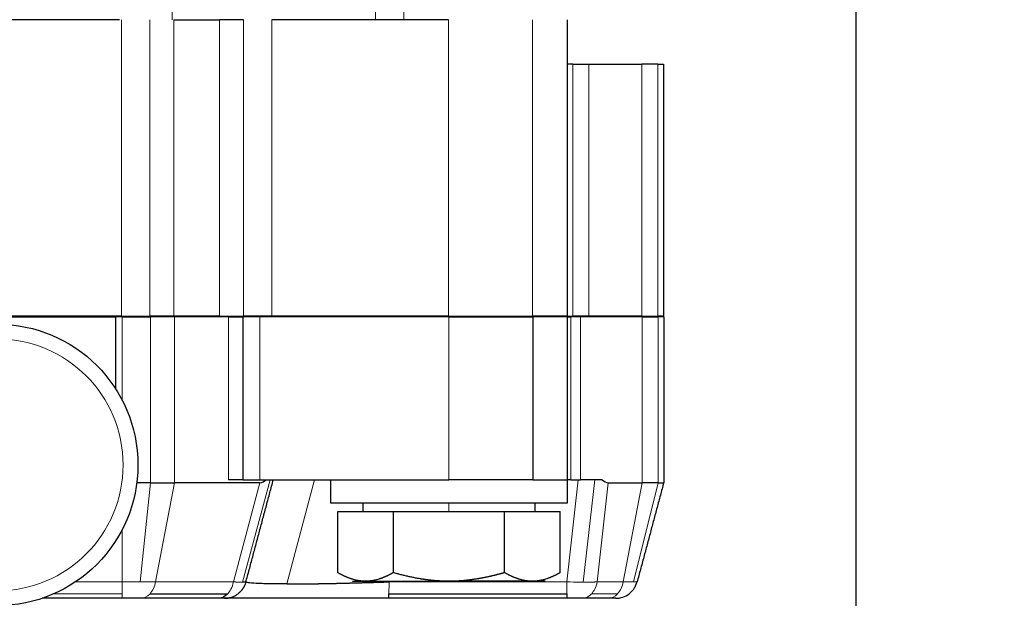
# Model space of a CAD drawing. Header units: inches. Extents: x 0 to 20790, y -12 to 14700.
# Tile 264 of 436: x 11303 to 11370, y 5511 to 5550. Entities that reach past the tile are written whole.
import ezdxf

# ---------------------------------------------------------------- set-up
doc = ezdxf.new("R2010")
doc.units = ezdxf.units.IN
doc.layers.add('1', color=7, linetype='Continuous', true_color=0xffffff)
doc.layers.add('254', color=7, linetype='Continuous', true_color=0xffffff)
doc.styles.add('latin_extended', font='simplex.shx')
doc.dimstyles.get("Standard").update_dxf_attribs({"dimtxt": 0.18, "dimasz": 0.18, "dimexe": 0.18, "dimexo": 0.0625, "dimgap": 0.09, "dimtad": 0, "dimtih": 1, "dimtoh": 1, "dimdec": 4, "dimzin": 0, "dimdsep": 46, "dimtxsty": 'Standard', "dimcen": 0.09, "dimadec": 0, "dimazin": 0, "dimtfac": 1, "dimtdec": 4, "dimtofl": 0, "dimtmove": 0, "dimatfit": 3, "dimfxl": 1, "dimtolj": 1, "dimtzin": 0, "dimarcsym": 0})

# ---------------------------------------------------------------- blocks, each defined once
blk = doc.blocks.new('_U0')
at = {"layer": '254', "color": 3, "linetype": 'Continuous', "lineweight": 13, "transparency": 16777216}
for p, q in [((10849.282, 6803.374), (11850.522, 6803.374)), ((11815.522, 6680.874), (11815.522, 4494.374)), ((10021.49, 4371.874), (11850.522, 4371.874))]:
    blk.add_line(p, q, dxfattribs=at)
at = {"layer": '254', "color": 3, "transparency": 16777216}
for points in [[(11835.939, 6680.874), (11795.106, 6680.874), (11815.522, 6803.374)], [(11795.106, 4494.374), (11835.939, 4494.374), (11815.522, 4371.874)]]:
    blk.add_solid(points, dxfattribs=at)
at = {"layer": 'Defpoints', "color": 0, "transparency": 16777216}
for p in [(10814.282, 6803.374), (9986.49, 4371.874), (11815.522, 4371.874)]:
    blk.add_point(p, dxfattribs=at)
at = {"layer": '254', "color": 2, "lineweight": 13, "transparency": 16777216, "insert": (11631.772, 5371.791), "char_height": 122.5, "attachment_point": 1, "rotation": 90, "style": 'latin_extended'}
blk.add_mtext('\\A1;2432', dxfattribs=at)

msp = doc.modelspace()

# ---------------------------------------------------------------- linework, layer by layer
at = {"layer": '1', "color": 110, "linetype": 'Continuous', "lineweight": 13}
for p, q in [((11313.325, 5550.374), (11313.325, 5696.874)), ((11327.058, 5550.374), (11327.058, 5692.976)), ((11328.972, 5550.374), (11328.972, 5690.769)), ((11309.919, 5550.374), (11309.919, 5530.374)), ((11311.833, 5530.374), (11311.833, 5550.374)), ((11313.455, 5550.374), (11313.455, 5530.374)), ((11316.526, 5550.374), (11316.526, 5530.374)), ((11318.148, 5530.374), (11318.148, 5550.374)), ((11320.062, 5550.374), (11320.062, 5530.374)), ((11331.99, 5550.374), (11331.99, 5530.374)), ((11337.647, 5530.374), (11337.647, 5550.374)), ((11340.371, 5530.374), (11340.371, 5547.374)), ((11341.455, 5547.374), (11341.455, 5530.374)), ((11345.026, 5547.374), (11345.026, 5530.374)), ((11346.11, 5530.374), (11346.11, 5547.374)), ((11309.948, 5524.709), (11309.948, 5530.324)), ((11311.861, 5530.324), (11311.861, 5519.124)), ((11313.483, 5519.124), (11313.483, 5530.324)), ((11317.139, 5519.324), (11317.139, 5530.324)), ((11319.26, 5530.324), (11319.26, 5519.324)), ((11332.015, 5530.324), (11332.015, 5530.374)), ((11340.241, 5530.324), (11340.241, 5519.324)), ((11340.891, 5519.324), (11340.891, 5530.324)), ((11345.047, 5519.124), (11345.047, 5530.324)), ((11346.13, 5530.324), (11346.13, 5519.124)), ((11311.175, 5512.436), (11311.861, 5519.124)), ((11313.483, 5519.124), (11312.216, 5512.436)), ((11317.466, 5512.436), (11319.258, 5519.124)), ((11318.087, 5512.407), (11319.94, 5519.324)), ((11322.947, 5519.324), (11321.063, 5512.293)), ((11339.979, 5512.436), (11340.744, 5519.324)), ((11341.853, 5519.324), (11341.085, 5512.407)), ((11342.77, 5519.124), (11342.028, 5512.436)), ((11345.047, 5519.124), (11343.779, 5512.436)), ((11344.474, 5512.436), (11346.13, 5519.124)), ((11332.015, 5517.174), (11332.015, 5517.774)), ((11309.948, 5515.94), (11309.948, 5512.436)), ((11309.948, 5512.436), (11306.814, 5512.436)), ((11309.948, 5512.436), (11311.175, 5512.436)), ((11312.216, 5512.436), (11311.175, 5512.436)), ((11312.216, 5512.436), (11317.466, 5512.436)), ((11327.969, 5512.436), (11327.979, 5512.474)), ((11327.969, 5512.436), (11339.979, 5512.436)), ((11342.028, 5512.436), (11343.779, 5512.436)), ((11343.779, 5512.436), (11344.474, 5512.436)), ((11344.704, 5512.436), (11344.474, 5512.436)), ((11305.359, 5511.634), (11309.947, 5511.634)), ((11341.649, 5511.634), (11343.4, 5511.634))]:
    msp.add_line(p, q, dxfattribs=at)
at = {"layer": '1', "color": 2, "linetype": 'Continuous', "lineweight": 25}
for p, q in [((11359.49, 5576.493), (11359.49, 4967.375)), ((11359.491, 4920.875), (11359.491, 5576.498)), ((11309.789, 5550.374), (11288.532, 5550.374)), ((11313.455, 5550.374), (11316.526, 5550.374)), ((11318.148, 5550.374), (11316.526, 5550.374)), ((11331.99, 5550.374), (11320.062, 5550.374)), ((11339.99, 5550.374), (11339.99, 5530.374)), ((11340.371, 5547.374), (11339.99, 5547.374)), ((11340.371, 5547.374), (11341.455, 5547.374)), ((11341.455, 5547.374), (11345.026, 5547.374)), ((11346.11, 5547.374), (11345.026, 5547.374)), ((11346.11, 5547.374), (11346.49, 5547.374)), ((11346.49, 5547.374), (11346.49, 5530.374)), ((11309.919, 5530.374), (11277.062, 5530.374)), ((11277.519, 5530.324), (11309.519, 5530.324)), ((11309.948, 5530.324), (11309.519, 5530.324)), ((11309.519, 5530.324), (11309.519, 5525.449)), ((11309.919, 5530.374), (11311.833, 5530.374)), ((11309.948, 5530.324), (11311.861, 5530.324)), ((11313.455, 5530.374), (11311.833, 5530.374)), ((11313.483, 5530.324), (11311.861, 5530.324)), ((11316.526, 5530.374), (11313.455, 5530.374)), ((11317.139, 5530.324), (11313.483, 5530.324)), ((11316.526, 5530.374), (11318.148, 5530.374)), ((11317.139, 5530.324), (11318.112, 5530.324)), ((11319.26, 5530.324), (11318.112, 5530.324)), ((11318.112, 5530.324), (11318.112, 5519.324)), ((11320.062, 5530.374), (11318.148, 5530.374)), ((11332.017, 5530.324), (11319.26, 5530.324)), ((11331.99, 5530.374), (11320.062, 5530.374)), ((11327.995, 5530.374), (11327.995, 5530.324)), ((11328.015, 5530.374), (11328.015, 5530.324)), ((11331.99, 5530.374), (11337.647, 5530.374)), ((11332.017, 5530.324), (11337.674, 5530.324)), ((11339.99, 5530.374), (11337.647, 5530.374)), ((11340.015, 5530.324), (11337.674, 5530.324)), ((11337.674, 5530.324), (11337.674, 5519.324)), ((11339.99, 5530.374), (11340.371, 5530.374)), ((11340.015, 5530.324), (11340.241, 5530.324)), ((11340.015, 5519.324), (11340.015, 5530.324)), ((11340.891, 5530.324), (11340.241, 5530.324)), ((11341.455, 5530.374), (11340.371, 5530.374)), ((11345.047, 5530.324), (11340.891, 5530.324)), ((11345.026, 5530.374), (11341.455, 5530.374)), ((11345.026, 5530.374), (11346.11, 5530.374)), ((11345.047, 5530.324), (11346.13, 5530.324)), ((11346.49, 5530.374), (11346.11, 5530.374)), ((11346.51, 5530.324), (11346.13, 5530.324)), ((11346.51, 5530.324), (11346.51, 5519.124)), ((11311.861, 5519.124), (11310.944, 5519.124)), ((11311.861, 5519.124), (11313.483, 5519.124)), ((11319.258, 5519.124), (11313.483, 5519.124)), ((11318.112, 5519.324), (11317.139, 5519.324)), ((11318.112, 5519.324), (11319.26, 5519.324)), ((11319.26, 5519.324), (11332.017, 5519.324)), ((11324.015, 5519.324), (11324.015, 5517.774)), ((11337.674, 5519.324), (11332.017, 5519.324)), ((11337.674, 5519.324), (11340.015, 5519.324)), ((11340.015, 5517.774), (11340.015, 5519.324)), ((11340.241, 5519.324), (11340.015, 5519.324)), ((11340.241, 5519.324), (11340.891, 5519.324)), ((11342.361, 5519.324), (11340.891, 5519.324)), ((11342.77, 5519.124), (11345.047, 5519.124)), ((11346.13, 5519.124), (11345.047, 5519.124)), ((11346.13, 5519.124), (11346.51, 5519.124)), ((11324.015, 5517.774), (11340.015, 5517.774)), ((11326.2, 5517.774), (11326.2, 5517.174)), ((11337.83, 5517.174), (11337.83, 5517.774)), ((11324.507, 5517.174), (11328.258, 5517.174)), ((11324.507, 5513.056), (11324.507, 5517.174)), ((11328.258, 5517.174), (11335.772, 5517.174)), ((11328.258, 5517.174), (11328.258, 5513.056)), ((11335.772, 5517.174), (11339.522, 5517.174)), ((11335.772, 5513.056), (11335.772, 5517.174)), ((11339.522, 5513.056), (11339.522, 5517.174)), ((11324.495, 5513.063), (11324.507, 5513.056)), ((11325.515, 5512.474), (11325.537, 5512.462)), ((11325.515, 5512.474), (11332.015, 5512.474)), ((11338.515, 5512.474), (11332.015, 5512.474)), ((11344.718, 5512.436), (11344.704, 5512.436)), ((11311.837, 5511.634), (11317.087, 5511.634)), ((11327.968, 5511.634), (11339.979, 5511.634)), ((11327.968, 5511.324), (11327.968, 5511.634)), ((11339.979, 5511.634), (11339.978, 5511.324)), ((11309.947, 5511.324), (11304.562, 5511.324)), ((11311.191, 5511.324), (11309.947, 5511.324)), ((11316.441, 5511.324), (11311.191, 5511.324)), ((11316.865, 5511.324), (11316.441, 5511.324)), ((11327.968, 5511.324), (11316.863, 5511.324)), ((11339.978, 5511.324), (11327.968, 5511.324)), ((11341.003, 5511.324), (11339.978, 5511.324)), ((11342.754, 5511.324), (11341.003, 5511.324)), ((11343.269, 5511.324), (11342.754, 5511.324))]:
    msp.add_line(p, q, dxfattribs=at)
msp.add_ellipse((11301.52, 5520.325), major_axis=(0, -9.5), ratio=1, dxfattribs=at)
at = {"layer": '1', "color": 110, "linetype": 'Continuous', "lineweight": 13}
msp.add_ellipse((11301.521, 5520.325), major_axis=(0, -8.5), ratio=1, dxfattribs=at)
for centre, major_axis, ratio, start_param, end_param in [((11309.947, 5512.824), (0, 1.5), 0.000306, 3.796091, 4.45059), ((11311.191, 5512.824), (0, 1.5), 0.707323, 3.796091, 4.45059), ((11342.754, 5512.824), (0, -1.5), 0.707323, 0.654498, 1.308997), ((11309.947, 5512.824), (0, 1.5), 0.000306, 3.141593, 3.796091), ((11311.191, 5512.824), (0, -1.5), 0.707323, 0, 0.654498), ((11342.754, 5512.824), (0, 1.5), 0.707323, 3.141593, 3.796091)]:
    msp.add_ellipse(centre, major_axis=major_axis, ratio=ratio, start_param=start_param, end_param=end_param, dxfattribs=at)
at = {"layer": '1', "color": 2, "linetype": 'Continuous', "lineweight": 25}
msp.add_ellipse((11343.269, 5512.824), major_axis=(0, 1.5), ratio=1, start_param=3.141593, end_param=3.796091, dxfattribs=at)
at = {"layer": '1', "color": 110, "linetype": 'Continuous', "lineweight": 13}
msp.add_open_spline([(11332.017, 5519.324), (11332.017, 5530.324)], degree=1, dxfattribs=at)
at = {"layer": '1', "color": 2, "linetype": 'Continuous', "lineweight": 25}
for points, degree in [([(11318.303, 5512.394), (11320.16, 5519.324)], 1), ([(11319.258, 5519.124), (11319.406, 5519.124), (11319.545, 5519.208), (11319.667, 5519.324)], 3), ([(11342.361, 5519.324), (11342.484, 5519.207), (11342.623, 5519.124), (11342.77, 5519.124)], 3), ([(11346.51, 5519.124), (11344.718, 5512.436)], 1), ([(11344.177, 5511.631), (11344.586, 5511.949), (11344.704, 5512.436)], 2)]:
    msp.add_open_spline(points, degree=degree, dxfattribs=at)
for points, knots in [([(11328.258, 5513.056), (11328.247, 5513.05), (11328.225, 5513.037), (11328.192, 5513.018), (11328.159, 5513), (11328.127, 5512.982), (11328.094, 5512.964), (11328.061, 5512.947), (11328.029, 5512.93), (11327.996, 5512.913), (11327.964, 5512.896), (11327.932, 5512.88), (11327.9, 5512.864), (11327.868, 5512.849), (11327.836, 5512.834), (11327.804, 5512.819), (11327.772, 5512.804), (11327.74, 5512.79), (11327.708, 5512.776), (11327.677, 5512.762), (11327.645, 5512.749), (11327.614, 5512.736), (11327.582, 5512.723), (11327.551, 5512.711), (11327.519, 5512.699), (11327.488, 5512.687), (11327.457, 5512.675), (11327.425, 5512.664), (11327.394, 5512.653), (11327.363, 5512.643), (11327.265, 5512.611), (11327.101, 5512.563), (11326.871, 5512.515), (11326.642, 5512.485), (11326.41, 5512.473), (11326.176, 5512.48), (11325.939, 5512.507), (11325.7, 5512.555), (11325.52, 5512.605), (11325.399, 5512.644), (11325.336, 5512.665), (11325.274, 5512.688), (11325.211, 5512.712), (11325.149, 5512.737), (11325.086, 5512.764), (11325.023, 5512.791), (11324.959, 5512.82), (11324.896, 5512.85), (11324.832, 5512.881), (11324.768, 5512.914), (11324.703, 5512.948), (11324.638, 5512.982), (11324.573, 5513.019), (11324.529, 5513.044), (11324.507, 5513.056)], [0, 0, 0, 0, 0.00904, 0.018043, 0.027009, 0.035939, 0.044834, 0.053694, 0.06252, 0.071313, 0.080073, 0.088802, 0.097499, 0.106167, 0.114805, 0.123415, 0.131996, 0.140551, 0.149079, 0.157583, 0.166061, 0.174516, 0.182949, 0.191359, 0.199749, 0.208118, 0.216469, 0.224801, 0.233116, 0.241414, 0.249697, 0.311305, 0.371916, 0.432011, 0.49209, 0.554427, 0.616638, 0.679323, 0.743062, 0.759642, 0.776265, 0.79294, 0.809675, 0.826479, 0.843359, 0.860324, 0.877382, 0.89454, 0.911806, 0.929187, 0.94669, 0.964323, 0.98209, 1, 1, 1, 1]), ([(11332.015, 5512.474), (11331.997, 5512.474), (11331.961, 5512.474), (11331.907, 5512.475), (11331.854, 5512.475), (11331.8, 5512.476), (11331.746, 5512.478), (11331.693, 5512.479), (11331.639, 5512.481), (11331.585, 5512.482), (11331.532, 5512.485), (11331.478, 5512.487), (11331.424, 5512.49), (11331.371, 5512.493), (11331.317, 5512.496), (11331.263, 5512.499), (11331.209, 5512.503), (11331.156, 5512.507), (11331.102, 5512.511), (11331.048, 5512.516), (11330.994, 5512.52), (11330.94, 5512.525), (11330.886, 5512.53), (11330.832, 5512.536), (11330.778, 5512.542), (11330.723, 5512.548), (11330.669, 5512.554), (11330.615, 5512.56), (11330.56, 5512.567), (11330.506, 5512.574), (11330.451, 5512.581), (11330.397, 5512.589), (11330.342, 5512.597), (11330.287, 5512.605), (11330.232, 5512.613), (11330.177, 5512.622), (11330.1, 5512.634), (11330.001, 5512.65), (11329.881, 5512.671), (11329.759, 5512.694), (11329.638, 5512.717), (11329.516, 5512.742), (11329.393, 5512.768), (11329.269, 5512.795), (11329.145, 5512.824), (11329.021, 5512.853), (11328.895, 5512.884), (11328.769, 5512.916), (11328.643, 5512.949), (11328.515, 5512.984), (11328.387, 5513.019), (11328.301, 5513.044), (11328.258, 5513.056)], [0, 0, 0, 0, 0.014092, 0.028177, 0.042257, 0.056335, 0.07041, 0.084484, 0.09856, 0.112638, 0.126719, 0.140805, 0.154898, 0.168998, 0.183108, 0.197228, 0.21136, 0.225506, 0.239666, 0.253842, 0.268035, 0.282247, 0.296479, 0.310732, 0.325007, 0.339307, 0.353631, 0.367982, 0.382361, 0.396768, 0.411205, 0.425674, 0.440175, 0.45471, 0.46928, 0.483886, 0.498529, 0.530489, 0.562616, 0.594921, 0.627414, 0.660107, 0.693008, 0.726128, 0.759476, 0.79306, 0.82689, 0.860973, 0.895319, 0.929933, 0.964825, 1, 1, 1, 1]), ([(11335.772, 5513.056), (11335.749, 5513.05), (11335.705, 5513.037), (11335.638, 5513.018), (11335.572, 5513), (11335.506, 5512.981), (11335.44, 5512.963), (11335.374, 5512.946), (11335.309, 5512.929), (11335.243, 5512.912), (11335.178, 5512.895), (11335.113, 5512.879), (11335.048, 5512.863), (11334.984, 5512.847), (11334.919, 5512.832), (11334.855, 5512.817), (11334.791, 5512.802), (11334.727, 5512.788), (11334.664, 5512.774), (11334.6, 5512.76), (11334.536, 5512.747), (11334.473, 5512.734), (11334.41, 5512.721), (11334.347, 5512.709), (11334.284, 5512.696), (11334.222, 5512.685), (11334.159, 5512.673), (11334.097, 5512.662), (11334.034, 5512.651), (11333.972, 5512.641), (11333.895, 5512.628), (11333.803, 5512.614), (11333.696, 5512.598), (11333.589, 5512.583), (11333.483, 5512.569), (11333.377, 5512.556), (11333.272, 5512.544), (11333.166, 5512.533), (11333.061, 5512.522), (11332.956, 5512.513), (11332.851, 5512.505), (11332.747, 5512.498), (11332.642, 5512.492), (11332.537, 5512.486), (11332.433, 5512.482), (11332.329, 5512.479), (11332.224, 5512.476), (11332.12, 5512.475), (11332.05, 5512.474), (11332.015, 5512.474)], [0, 0, 0, 0, 0.018211, 0.036345, 0.054404, 0.072387, 0.090298, 0.108135, 0.125901, 0.143596, 0.161222, 0.178779, 0.196269, 0.213693, 0.231051, 0.248346, 0.265579, 0.28275, 0.299861, 0.316913, 0.333908, 0.350846, 0.36773, 0.38456, 0.401338, 0.418066, 0.434744, 0.451375, 0.467959, 0.484499, 0.500995, 0.529461, 0.55779, 0.585992, 0.614074, 0.642045, 0.669915, 0.697694, 0.72539, 0.753014, 0.780574, 0.808082, 0.835546, 0.862978, 0.890386, 0.917783, 0.945177, 0.972579, 1, 1, 1, 1]), ([(11339.522, 5513.056), (11339.511, 5513.05), (11339.489, 5513.037), (11339.457, 5513.018), (11339.424, 5513), (11339.391, 5512.982), (11339.358, 5512.964), (11339.326, 5512.947), (11339.293, 5512.93), (11339.261, 5512.913), (11339.229, 5512.897), (11339.196, 5512.881), (11339.164, 5512.865), (11339.132, 5512.849), (11339.1, 5512.834), (11339.068, 5512.819), (11339.036, 5512.804), (11339.005, 5512.79), (11338.973, 5512.776), (11338.941, 5512.762), (11338.91, 5512.749), (11338.878, 5512.736), (11338.846, 5512.723), (11338.815, 5512.711), (11338.784, 5512.699), (11338.752, 5512.687), (11338.721, 5512.675), (11338.689, 5512.664), (11338.658, 5512.653), (11338.627, 5512.643), (11338.529, 5512.611), (11338.365, 5512.563), (11338.136, 5512.515), (11337.907, 5512.485), (11337.677, 5512.473), (11337.443, 5512.48), (11337.206, 5512.507), (11336.968, 5512.554), (11336.789, 5512.603), (11336.668, 5512.642), (11336.606, 5512.664), (11336.543, 5512.686), (11336.48, 5512.71), (11336.417, 5512.735), (11336.354, 5512.762), (11336.29, 5512.789), (11336.227, 5512.818), (11336.163, 5512.849), (11336.098, 5512.88), (11336.034, 5512.913), (11335.969, 5512.947), (11335.903, 5512.982), (11335.838, 5513.018), (11335.794, 5513.043), (11335.772, 5513.056)], [0, 0, 0, 0, 0.009019, 0.018002, 0.026948, 0.03586, 0.044737, 0.05358, 0.062392, 0.071171, 0.07992, 0.088638, 0.097328, 0.105989, 0.114623, 0.123231, 0.131814, 0.140372, 0.148907, 0.15742, 0.165911, 0.174382, 0.182833, 0.191267, 0.199683, 0.208082, 0.216467, 0.224838, 0.233196, 0.241542, 0.249877, 0.311299, 0.371721, 0.431655, 0.491631, 0.553705, 0.615706, 0.678192, 0.7417, 0.758271, 0.774904, 0.791606, 0.808385, 0.825249, 0.842204, 0.859257, 0.876415, 0.893685, 0.911074, 0.928586, 0.94623, 0.964009, 0.981931, 1, 1, 1, 1]), ([(11318.314, 5512.436), (11318.313, 5512.43), (11318.286, 5512.414), (11318.188, 5512.407), (11318.086, 5512.407)], [0, 0, 0, 0, 0.295811, 1, 1, 1, 1]), ([(11321.063, 5512.293), (11320.62, 5512.293), (11320.223, 5512.296), (11319.705, 5512.305), (11319.546, 5512.309), (11319.255, 5512.318), (11318.86, 5512.335), (11318.417, 5512.372), (11318.306, 5512.413), (11318.312, 5512.436)], [0, 0, 0, 0, 0.25, 0.25, 0.375, 0.375, 0.5, 0.75, 1, 1, 1, 1]), ([(11321.063, 5512.293), (11321.074, 5512.293), (11321.098, 5512.293), (11321.133, 5512.293), (11321.168, 5512.293), (11321.204, 5512.293), (11321.24, 5512.293), (11321.276, 5512.293), (11321.313, 5512.293), (11321.349, 5512.293), (11321.386, 5512.293), (11321.423, 5512.294), (11321.46, 5512.294), (11321.498, 5512.294), (11321.535, 5512.294), (11321.573, 5512.294), (11321.611, 5512.295), (11321.649, 5512.295), (11321.688, 5512.295), (11321.727, 5512.295), (11321.765, 5512.296), (11321.805, 5512.296), (11321.844, 5512.296), (11321.883, 5512.296), (11321.923, 5512.297), (11321.963, 5512.297), (11322.003, 5512.297), (11322.043, 5512.298), (11322.084, 5512.298), (11322.124, 5512.299), (11322.165, 5512.299), (11322.206, 5512.299), (11322.248, 5512.3), (11322.289, 5512.3), (11322.331, 5512.301), (11322.373, 5512.301), (11322.415, 5512.302), (11322.457, 5512.302), (11322.499, 5512.302), (11322.542, 5512.303), (11322.585, 5512.303), (11322.627, 5512.304), (11322.671, 5512.305), (11322.714, 5512.305), (11322.757, 5512.306), (11322.801, 5512.306), (11322.845, 5512.307), (11322.889, 5512.307), (11322.933, 5512.308), (11322.977, 5512.309), (11323.021, 5512.309), (11323.066, 5512.31), (11323.111, 5512.311), (11323.156, 5512.311), (11323.201, 5512.312), (11323.246, 5512.313), (11323.291, 5512.313), (11323.337, 5512.314), (11323.383, 5512.315), (11323.429, 5512.315), (11323.475, 5512.316), (11323.521, 5512.317), (11323.567, 5512.318), (11323.613, 5512.319), (11323.66, 5512.319), (11323.707, 5512.32), (11323.753, 5512.321), (11323.8, 5512.322), (11323.848, 5512.323), (11323.895, 5512.324), (11323.942, 5512.325), (11323.99, 5512.325), (11324.037, 5512.326), (11324.085, 5512.327), (11324.133, 5512.328), (11324.181, 5512.329), (11324.24, 5512.331), (11324.312, 5512.332), (11324.395, 5512.334), (11324.479, 5512.336), (11324.563, 5512.338), (11324.649, 5512.34), (11324.734, 5512.342), (11324.821, 5512.344), (11324.908, 5512.346), (11324.996, 5512.348), (11325.084, 5512.35), (11325.173, 5512.352), (11325.262, 5512.355), (11325.352, 5512.357), (11325.443, 5512.36), (11325.534, 5512.362), (11325.626, 5512.364), (11325.718, 5512.367), (11325.811, 5512.369), (11325.904, 5512.372), (11325.998, 5512.375), (11326.093, 5512.377), (11326.187, 5512.38), (11326.283, 5512.383), (11326.379, 5512.386), (11326.475, 5512.388), (11326.572, 5512.391), (11326.669, 5512.394), (11326.767, 5512.397), (11326.865, 5512.4), (11326.963, 5512.403), (11327.062, 5512.406), (11327.162, 5512.409), (11327.261, 5512.413), (11327.361, 5512.416), (11327.462, 5512.419), (11327.562, 5512.422), (11327.664, 5512.426), (11327.765, 5512.429), (11327.867, 5512.433), (11327.935, 5512.435), (11327.969, 5512.436)], [0, 0, 0, 0, 0.00647, 0.012947, 0.01943, 0.025919, 0.032415, 0.038916, 0.045424, 0.051938, 0.058457, 0.064983, 0.071514, 0.078052, 0.084595, 0.091144, 0.097698, 0.104258, 0.110824, 0.117395, 0.123971, 0.130553, 0.13714, 0.143733, 0.15033, 0.156933, 0.163541, 0.170154, 0.176771, 0.183394, 0.190022, 0.196654, 0.203291, 0.209932, 0.216579, 0.223229, 0.229885, 0.236544, 0.243208, 0.249876, 0.256548, 0.263225, 0.269905, 0.27659, 0.283278, 0.28997, 0.296666, 0.303366, 0.310069, 0.316776, 0.323487, 0.330201, 0.336918, 0.343639, 0.350363, 0.35709, 0.36382, 0.370553, 0.377289, 0.384028, 0.39077, 0.397515, 0.404262, 0.411012, 0.417765, 0.42452, 0.431277, 0.438037, 0.444799, 0.451564, 0.45833, 0.465099, 0.471869, 0.478641, 0.485416, 0.492192, 0.49897, 0.510584, 0.522249, 0.533962, 0.545725, 0.557537, 0.569397, 0.581307, 0.593264, 0.605271, 0.617325, 0.629427, 0.641577, 0.653775, 0.666019, 0.678311, 0.69065, 0.703035, 0.715466, 0.727944, 0.740467, 0.753035, 0.765649, 0.778307, 0.79101, 0.803757, 0.816547, 0.829381, 0.842258, 0.855178, 0.86814, 0.881144, 0.89419, 0.907276, 0.920404, 0.933572, 0.946779, 0.960026, 0.973312, 0.986637, 1, 1, 1, 1]), ([(11317.087, 5511.634), (11317.061, 5511.606), (11316.925, 5511.472), (11316.706, 5511.351), (11316.507, 5511.324), (11316.441, 5511.324)], [0, 0, 0, 0, 0.142882, 0.714294, 1, 1, 1, 1]), ([(11316.865, 5511.324), (11316.947, 5511.324), (11317.029, 5511.331), (11317.19, 5511.358), (11317.27, 5511.378), (11317.425, 5511.43), (11317.5, 5511.463), (11317.644, 5511.54), (11317.713, 5511.585), (11317.778, 5511.634)], [0, 0, 0, 0, 0.25, 0.25, 0.5, 0.5, 0.75, 0.75, 1, 1, 1, 1])]:
    msp.add_open_spline(points, degree=3, knots=knots, dxfattribs=at)
at = {"layer": '1', "color": 110, "linetype": 'Continuous', "lineweight": 13}
for points, knots in [([(11317.466, 5512.436), (11317.432, 5512.256), (11317.33, 5511.955), (11317.166, 5511.72), (11317.087, 5511.634)], [0, 0, 0, 0, 0.571445, 1, 1, 1, 1]), ([(11317.466, 5512.436), (11317.472, 5512.436), (11317.483, 5512.435), (11317.501, 5512.434), (11317.518, 5512.432), (11317.534, 5512.431), (11317.551, 5512.43), (11317.568, 5512.429), (11317.584, 5512.428), (11317.6, 5512.427), (11317.617, 5512.426), (11317.632, 5512.425), (11317.648, 5512.424), (11317.664, 5512.423), (11317.679, 5512.422), (11317.695, 5512.421), (11317.71, 5512.42), (11317.725, 5512.419), (11317.739, 5512.418), (11317.754, 5512.417), (11317.768, 5512.417), (11317.782, 5512.416), (11317.796, 5512.415), (11317.81, 5512.414), (11317.824, 5512.414), (11317.837, 5512.413), (11317.851, 5512.413), (11317.864, 5512.412), (11317.877, 5512.411), (11317.89, 5512.411), (11317.902, 5512.41), (11317.915, 5512.41), (11317.927, 5512.41), (11317.939, 5512.409), (11317.951, 5512.409), (11317.962, 5512.408), (11317.974, 5512.408), (11317.985, 5512.408), (11317.996, 5512.408), (11318.007, 5512.407), (11318.017, 5512.407), (11318.028, 5512.407), (11318.038, 5512.407), (11318.048, 5512.407), (11318.058, 5512.407), (11318.068, 5512.407), (11318.077, 5512.407), (11318.083, 5512.407), (11318.087, 5512.407)], [0, 0, 0, 0, 0.022024, 0.044046, 0.066068, 0.088087, 0.110103, 0.132114, 0.154121, 0.176123, 0.198118, 0.220105, 0.242084, 0.264055, 0.286015, 0.307965, 0.329903, 0.35183, 0.373743, 0.395642, 0.417526, 0.439395, 0.461247, 0.483083, 0.5049, 0.526699, 0.548478, 0.570237, 0.591975, 0.613691, 0.635384, 0.657055, 0.678701, 0.700322, 0.721917, 0.743486, 0.765028, 0.786543, 0.808028, 0.829485, 0.850911, 0.872307, 0.893672, 0.915004, 0.936304, 0.95757, 0.978802, 1, 1, 1, 1]), ([(11318.312, 5512.436), (11318.244, 5512.183), (11318.077, 5511.889), (11317.829, 5511.674), (11317.777, 5511.634)], [0, 0, 0, 0, 0.799922, 1, 1, 1, 1]), ([(11327.968, 5511.634), (11327.968, 5511.674), (11327.968, 5511.889), (11327.969, 5512.183), (11327.969, 5512.436)], [0, 0, 0, 0, 0.200078, 1, 1, 1, 1]), ([(11341.085, 5512.407), (11341.015, 5512.407), (11340.66, 5512.409), (11340.282, 5512.421), (11339.979, 5512.436)], [0, 0, 0, 0, 0.199877, 1, 1, 1, 1]), ([(11341.085, 5512.407), (11341.093, 5512.407), (11341.11, 5512.407), (11341.136, 5512.407), (11341.161, 5512.407), (11341.187, 5512.407), (11341.212, 5512.407), (11341.237, 5512.407), (11341.262, 5512.407), (11341.288, 5512.408), (11341.313, 5512.408), (11341.338, 5512.408), (11341.362, 5512.409), (11341.387, 5512.409), (11341.412, 5512.41), (11341.436, 5512.41), (11341.461, 5512.411), (11341.485, 5512.411), (11341.509, 5512.412), (11341.534, 5512.412), (11341.558, 5512.413), (11341.581, 5512.414), (11341.605, 5512.415), (11341.629, 5512.415), (11341.652, 5512.416), (11341.676, 5512.417), (11341.699, 5512.418), (11341.722, 5512.419), (11341.745, 5512.42), (11341.768, 5512.421), (11341.79, 5512.422), (11341.813, 5512.423), (11341.835, 5512.424), (11341.857, 5512.425), (11341.879, 5512.427), (11341.901, 5512.428), (11341.922, 5512.429), (11341.944, 5512.431), (11341.965, 5512.432), (11341.986, 5512.433), (11342.007, 5512.435), (11342.021, 5512.436), (11342.028, 5512.436)], [0, 0, 0, 0, 0.024416, 0.048876, 0.073379, 0.097925, 0.122511, 0.147138, 0.171803, 0.196507, 0.221247, 0.246023, 0.270833, 0.295677, 0.320553, 0.34546, 0.370397, 0.395363, 0.420356, 0.445376, 0.470421, 0.49549, 0.520582, 0.545695, 0.570829, 0.595982, 0.621152, 0.64634, 0.671542, 0.696759, 0.721989, 0.74723, 0.772482, 0.797742, 0.823011, 0.848285, 0.873566, 0.89885, 0.924136, 0.949425, 0.974713, 1, 1, 1, 1]), ([(11341.649, 5511.634), (11341.727, 5511.72), (11341.891, 5511.955), (11341.993, 5512.256), (11342.028, 5512.436)], [0, 0, 0, 0, 0.428555, 1, 1, 1, 1]), ([(11341.003, 5511.324), (11341.069, 5511.324), (11341.267, 5511.351), (11341.486, 5511.472), (11341.622, 5511.606), (11341.649, 5511.634)], [0, 0, 0, 0, 0.285706, 0.857118, 1, 1, 1, 1])]:
    msp.add_open_spline(points, degree=3, knots=knots, dxfattribs=at)
at = {"layer": '1', "color": 2, "linetype": 'Continuous', "lineweight": 25}
msp.add_rational_spline([(11318.314, 5512.436), (11318.182, 5511.944), (11317.778, 5511.634)], [0.857220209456, 0.876726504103, 1], degree=2, dxfattribs=at)
at = {"layer": '1', "color": 110, "linetype": 'Continuous', "lineweight": 13}
msp.add_rational_spline([(11339.979, 5511.634), (11339.979, 5511.944), (11339.979, 5512.436)], [1, 0.876726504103, 0.857220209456], degree=2, dxfattribs=at)

# ---------------------------------------------------------------- dimensions: what is measured, and where the dimension line sits
at = {"layer": '254', "color": 2, "linetype": 'Continuous', "lineweight": 13}
dim = msp.add_linear_dim(base=(11815.522214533, 4371.874375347), p1=(10814.281945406, 6803.374375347), p2=(9986.49047022, 4371.874375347), angle=90, dimstyle='Standard', override={"dimscale": 35, "dimtxt": 3.5, "dimasz": 3.5, "dimexe": 1, "dimexo": 1, "dimgap": 1.75, "dimtad": 1, "dimtih": 0, "dimtoh": 0, "dimdec": 0, "dimlfac": 1, "dimzin": 8, "dimdsep": 46, "dimlunit": 2, "dimtxsty": 'latin_extended', "dimsah": 1, "dimse1": 0, "dimse2": 0, "dimsd1": 0, "dimsd2": 0, "dimclrd": 3, "dimclre": 3, "dimclrt": 2, "dimtol": 0, "dimtm": -0.1, "dimtfac": 0.714286, "dimtdec": 3, "dimtofl": 1, "dimtmove": 0, "dimtzin": 8, "dimlwd": 13, "dimlwe": 13}, dxfattribs=at)
dim.commit()
dim.dimension.update_dxf_attribs({"geometry": '_U0', "text_midpoint": (11815.522214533, 5587.624375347), "dimtype": 160})

doc.saveas('drawing.dxf')
